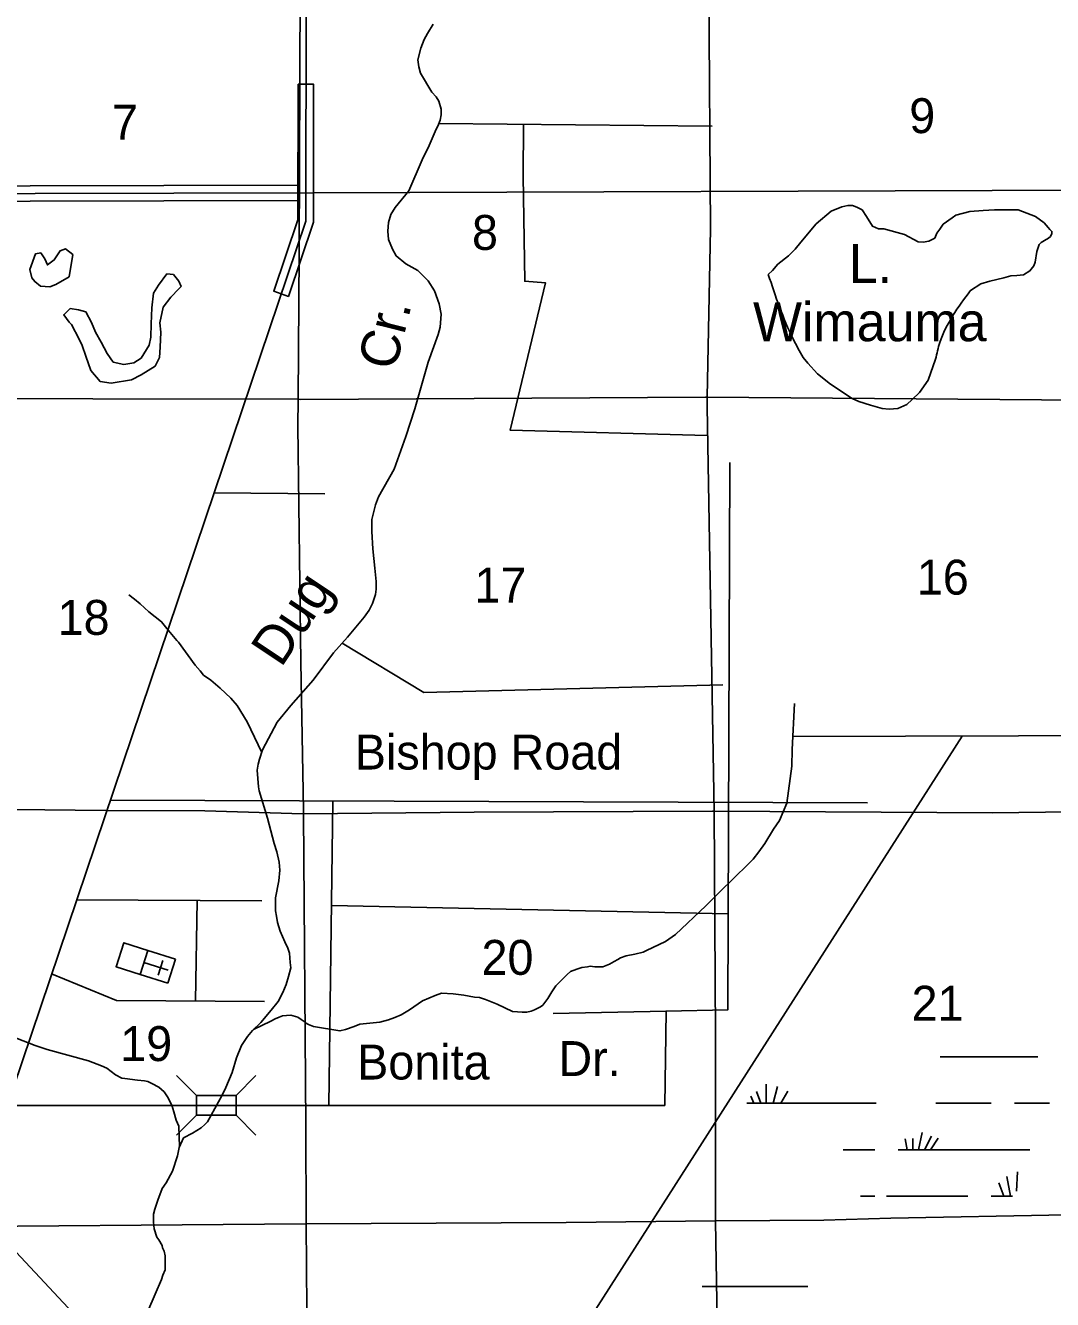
# Model space of a CAD drawing. Extents: x 380424 to 701066, y 1117407 to 1412949.
# Drawn here: x 544170 to 557408, y 1214030 to 1230461 of the extents above; entities that cross this region are included whole.
import ezdxf

# ---------------------------------------------------------------- set-up
doc = ezdxf.new("R2010")
doc.units = 0
for name, color, linetype in [('Bridges', 7, 'Continuous'), ('Bridges and Drawbridges Local Roads', 7, 'Continuous'), ('Culture', 7, 'Continuous'), ('Lakes and Ponds', 7, 'Continuous'), ('Lakes and Ponds Text', 7, 'Continuous'), ('Local Roads Improved', 7, 'Continuous'), ('Local Roads Paved', 7, 'Continuous'), ('Local Roads Related Text', 7, 'Continuous'), ('Masks for Road Features', 7, 'Continuous'), ('Narrow Canals', 7, 'Continuous'), ('Narrow River Creek and Branch and Slough', 7, 'Continuous'), ('Section Lines', 7, 'Continuous'), ('Section Numbers', 7, 'Continuous'), ('State Route Divided Highway Outline and Fill', 7, 'Continuous'), ('State Routes Highway Center Lines', 7, 'Continuous'), ('Swamps', 7, 'Continuous'), ('US Route Divided Highway Outline and Fill', 7, 'Continuous'), ('US Routes Highway Center Lines', 7, 'Continuous')]:
    doc.layers.add(name, color=color, linetype=linetype)

msp = doc.modelspace()

# ---------------------------------------------------------------- linework, layer by layer
at = {"layer": 'Bridges'}
msp.add_line((546884, 1216406), (547140, 1216150), dxfattribs=at)
at = {"layer": 'Bridges and Drawbridges Local Roads'}
for p, q in [((546372, 1216662), (546116, 1216918)), ((546884, 1216662), (547140, 1216918)), ((546372, 1216406), (546116, 1216150))]:
    msp.add_line(p, q, dxfattribs=at)
msp.add_lwpolyline([(546884, 1216406), (546372, 1216406), (546372, 1216662), (546884, 1216662)], close=True, dxfattribs=at)
at = {"layer": 'Culture'}
for p, q in [((545747, 1218531), (545648, 1218222)), ((546104, 1218417), (545747, 1218531)), ((545942, 1218403), (545881, 1218213)), ((546005, 1218108), (546104, 1218417)), ((545697, 1218377), (546007, 1218278)), ((545648, 1218222), (546005, 1218108))]:
    msp.add_line(p, q, dxfattribs=at)
msp.add_lwpolyline([(545747, 1218531), (545648, 1218222), (545338, 1218321), (545437, 1218630)], close=True, dxfattribs=at)
at = {"layer": 'Lakes and Ponds'}
for points in [[(556348, 1227040), (556350, 1227043), (556482, 1227127), (556602, 1227163), (556781, 1227205), (556870, 1227232), (556949, 1227237), (557033, 1227247), (557117, 1227295), (557169, 1227363), (557185, 1227410), (557206, 1227547), (557237, 1227636), (557263, 1227662), (557305, 1227688), (557358, 1227720), (557384, 1227741), (557400, 1227777), (557400, 1227804), (557374, 1227830), (557353, 1227856), (557300, 1227914), (557190, 1227998), (556964, 1228082), (556660, 1228082), (556513, 1228076), (556340, 1228061), (556162, 1228014), (556114, 1227982), (555999, 1227898), (555957, 1227835), (555915, 1227783), (555889, 1227720), (555815, 1227678), (555742, 1227667), (555674, 1227672), (555500, 1227767), (555233, 1227840), (555165, 1227840), (555086, 1227872), (555012, 1227998), (554955, 1228082), (554886, 1228118), (554829, 1228139), (554771, 1228139), (554692, 1228124), (554556, 1228066), (554362, 1227903), (554162, 1227667), (554089, 1227578), (554005, 1227489), (553869, 1227384), (553800, 1227300), (553744, 1227250)], [(554192, 1226179), (554252, 1226104), (554378, 1225967), (554545, 1225836), (554824, 1225652), (554913, 1225610), (555060, 1225563), (555212, 1225521), (555301, 1225511), (555416, 1225521), (555532, 1225574), (555600, 1225637), (555695, 1225726), (555805, 1225888), (555900, 1226157)]]:
    msp.add_lwpolyline(points, dxfattribs=at)
for points in [[(544731, 1227221), (544779, 1227506), (544684, 1227580), (544615, 1227553), (544541, 1227437), (544452, 1227374), (544420, 1227453), (544367, 1227527), (544299, 1227516), (544225, 1227316), (544251, 1227205), (544288, 1227158), (544362, 1227100), (544483, 1227089), (544562, 1227121)], [(544947, 1226768), (544853, 1226794), (544747, 1226810), (544663, 1226731), (544731, 1226636), (544763, 1226604), (544863, 1226414), (544900, 1226335), (544947, 1226198), (545011, 1226013), (545132, 1225871), (545274, 1225850), (545538, 1225892), (545660, 1225955), (545839, 1226066), (545897, 1226177), (545907, 1226314), (545913, 1226504), (545902, 1226625), (545944, 1226826), (546045, 1226957), (546145, 1227063), (546176, 1227095), (546145, 1227163), (546076, 1227248), (545992, 1227258), (545886, 1227110), (545818, 1227010), (545797, 1226820), (545791, 1226615), (545786, 1226441), (545765, 1226340), (545660, 1226172), (545565, 1226108), (545438, 1226087), (545301, 1226119), (545222, 1226230), (545143, 1226377), (545074, 1226504), (545021, 1226630)]]:
    msp.add_lwpolyline(points, close=True, dxfattribs=at)
for points in [[(553744, 1227250), (554064, 1226420), (554192, 1226179)], [(555900, 1226157), (555956, 1226374), (556348, 1227040)]]:
    msp.add_spline(points, degree=3, dxfattribs=at)
at = {"layer": 'Local Roads Improved'}
msp.add_lwpolyline([(552426, 1217750), (550972, 1217719)], dxfattribs=at)
at = {"layer": 'Local Roads Paved'}
for points in [[(543933, 1216533), (552410, 1216533), (552426, 1217750), (553223, 1217766), (553249, 1224823)], [(548027, 1224419), (546598, 1224433)], [(555023, 1220437), (545261, 1220469)], [(548081, 1216533), (548133, 1220460)], [(544827, 1219185), (547215, 1219172)], [(546363, 1217878), (546384, 1219176)], [(548115, 1219110), (553228, 1219004)], [(544505, 1218230), (545342, 1217886), (547252, 1217871)], [(543493, 1215229), (546119, 1212424), (547157, 1212314), (553108, 1207429), (555737, 1209696), (558471, 1211235)]]:
    msp.add_lwpolyline(points, dxfattribs=at)
at = {"layer": 'Masks for Road Features'}
msp.add_line((547681, 1228403), (547681, 1228203), dxfattribs=at)
at = {"layer": 'Narrow Canals'}
for points in [[(549497, 1229196), (553019, 1229163)], [(550589, 1229185), (550584, 1228517), (550605, 1227163), (550872, 1227142), (550416, 1225243), (552956, 1225175)], [(548253, 1222494), (549304, 1221859), (553160, 1221958)], [(551528, 1209460), (549776, 1211175), (556245, 1221297)], [(554061, 1221292), (558421, 1221302), (559147, 1220898)]]:
    msp.add_lwpolyline(points, dxfattribs=at)
at = {"layer": 'Narrow River Creek and Branch and Slough'}
for points in [[(545746, 1213878), (545840, 1214098), (545924, 1214287), (545940, 1214345), (545972, 1214413), (545972, 1214591), (545956, 1214654), (545935, 1214696), (545930, 1214728), (545888, 1214801), (545861, 1214833), (545830, 1214943), (545819, 1215027), (545819, 1215132), (545835, 1215195), (545877, 1215310), (545930, 1215462), (545982, 1215536), (546066, 1215683), (546129, 1215882), (546150, 1215992), (546208, 1216113), (546323, 1216176), (546433, 1216244), (546481, 1216286), (546517, 1216323), (546706, 1216664), (546753, 1216764), (546832, 1216958), (546890, 1217147), (546953, 1217304), (547032, 1217420), (547095, 1217498), (547205, 1217603), (547336, 1217761), (547425, 1217871), (547488, 1217991), (547530, 1218091), (547561, 1218196), (547588, 1218306), (547582, 1218374), (547572, 1218495), (547551, 1218563), (547514, 1218642), (547451, 1218779), (547420, 1218894), (547404, 1218973), (547394, 1219041), (547394, 1219135), (547394, 1219209), (547436, 1219429), (547446, 1219566), (547441, 1219671), (547409, 1219802), (547373, 1219912), (547289, 1220237), (547182, 1220591), (547173, 1220641), (547163, 1220751), (547157, 1220856), (547168, 1220935), (547184, 1220998), (547226, 1221119), (547415, 1221476), (547588, 1221691), (547876, 1222016), (548139, 1222368), (548322, 1222572), (548537, 1222829), (548600, 1222919), (548642, 1223008), (548679, 1223123), (548690, 1223191), (548690, 1223291), (548674, 1223464), (548648, 1223711), (548632, 1223936), (548632, 1224089), (548679, 1224278), (548721, 1224382), (548921, 1224739), (549073, 1225159), (549188, 1225516), (549361, 1226119), (549487, 1226476), (549513, 1226571), (549529, 1226738), (549503, 1226870), (549440, 1227038), (549361, 1227169), (549225, 1227300), (549073, 1227389), (548947, 1227489), (548900, 1227578), (548847, 1227699), (548842, 1227809), (548847, 1227919), (548879, 1228024), (548936, 1228113), (549109, 1228329), (549283, 1228727), (549372, 1228911), (549450, 1229094), (549492, 1229184), (549513, 1229241), (549529, 1229310), (549529, 1229383), (549498, 1229483), (549461, 1229540), (549408, 1229603), (549262, 1229845), (549241, 1229929), (549225, 1230018), (549267, 1230170), (549309, 1230280), (549351, 1230359), (549424, 1230480)], [(547214, 1221085), (547026, 1221481), (546900, 1221691), (546816, 1221785), (546680, 1221916), (546559, 1222016), (546465, 1222084), (546423, 1222137), (546355, 1222210), (546143, 1222506), (546121, 1222527), (546056, 1222605), (545992, 1222683), (545923, 1222770), (545760, 1222899), (545647, 1223000), (545573, 1223061), (545503, 1223120)], [(547107, 1217510), (547331, 1217619), (547388, 1217650), (547441, 1217671), (547483, 1217687), (547535, 1217692), (547588, 1217698), (547619, 1217687), (547682, 1217671), (547724, 1217640), (547761, 1217614), (547777, 1217598), (547819, 1217577), (547882, 1217551), (548222, 1217494), (548296, 1217514), (548406, 1217551), (548480, 1217582), (548737, 1217608), (548847, 1217635), (548931, 1217666), (549010, 1217703), (549120, 1217766), (549288, 1217881), (549450, 1217949), (549534, 1217981), (549681, 1217970), (549818, 1217955), (549959, 1217928), (550022, 1217923), (550101, 1217897), (550248, 1217839), (550447, 1217745), (550510, 1217740), (550573, 1217734), (550631, 1217734), (550689, 1217750), (550731, 1217766), (550809, 1217803), (550836, 1217824), (550904, 1217913), (550956, 1217997), (551004, 1218075), (551151, 1218222), (551193, 1218259), (551276, 1218291), (551339, 1218312), (551413, 1218322), (551450, 1218327), (551507, 1218322), (551565, 1218322), (551612, 1218322), (551696, 1218354), (551759, 1218390), (551806, 1218416), (551838, 1218437), (551911, 1218464), (552022, 1218485), (552132, 1218511), (552174, 1218532), (552420, 1218647), (552546, 1218737), (552940, 1219105), (553183, 1219353), (553234, 1219400), (553548, 1219707), (553622, 1219802), (553701, 1219912), (553811, 1220096), (553890, 1220206), (553985, 1220429), (554047, 1220909), (554052, 1221124), (554084, 1221717)], [(543756, 1217511), (544196, 1217345), (544296, 1217305), (544451, 1217254), (544980, 1217110), (545148, 1217042), (545216, 1217015), (545331, 1216926), (545410, 1216884), (545452, 1216879), (545615, 1216858), (545704, 1216848), (545746, 1216842), (545798, 1216816), (545888, 1216769), (545924, 1216737), (545956, 1216706), (546008, 1216632), (546019, 1216611), (546056, 1216538), (546082, 1216449), (546113, 1216344), (546145, 1216265), (546153, 1215998)]]:
    msp.add_lwpolyline(points, dxfattribs=at)
at = {"layer": 'Section Lines'}
for points in [[(547711, 1230951), (547697, 1227527), (547685, 1225640), (542387, 1225648), (542382, 1225648), (542343, 1227759), (542294, 1229568), (542274, 1230988), (542276, 1231014), (545236, 1230991), (547687, 1230950)], [(552981, 1230983), (552979, 1230957), (553000, 1227840), (552958, 1225666), (552935, 1225667), (547714, 1225639), (547685, 1225640), (547697, 1227527), (547711, 1230951), (551258, 1230972)], [(558367, 1230965), (558367, 1230951), (558363, 1227091), (558349, 1225624), (558344, 1225624), (552958, 1225666), (553000, 1227840), (552979, 1230957), (552981, 1230983)], [(547685, 1225640), (547681, 1225294), (547720, 1222251), (547754, 1220346), (547754, 1220293), (547744, 1220293), (546482, 1220333), (545206, 1220338), (542446, 1220368), (542431, 1222239), (542382, 1225640), (542382, 1225648), (542387, 1225648)], [(552958, 1225666), (552955, 1225541), (553045, 1220329), (553025, 1220329), (549952, 1220316), (547754, 1220293), (547754, 1220346), (547720, 1222251), (547681, 1225294), (547685, 1225640), (547714, 1225639), (552935, 1225667)], [(558349, 1225624), (558349, 1225607), (558366, 1220328), (558341, 1220327), (556635, 1220308), (553045, 1220329), (552955, 1225541), (552958, 1225666), (558344, 1225624)], [(547754, 1220293), (547782, 1216278), (547789, 1215006), (547779, 1215006), (542477, 1214964), (542472, 1214965), (542452, 1218326), (542446, 1220347), (542446, 1220368), (545206, 1220338), (546482, 1220333), (547744, 1220293)], [(553045, 1220329), (553045, 1220323), (553062, 1217440), (553064, 1215043), (551140, 1215021), (547789, 1215006), (547782, 1216278), (547754, 1220293), (549952, 1220316), (553025, 1220329)], [(558366, 1220328), (558366, 1220320), (558291, 1215124), (558291, 1215115), (558262, 1215116), (557590, 1215121), (555323, 1215079), (554461, 1215054), (553069, 1215043), (553064, 1215043), (553062, 1217440), (553045, 1220323), (553045, 1220329), (556635, 1220308), (558341, 1220327)], [(558291, 1215115), (558214, 1209643), (558206, 1209643), (553129, 1209685), (553124, 1209685), (553136, 1210657), (553064, 1215036), (553064, 1215043), (553069, 1215043), (554461, 1215054), (555323, 1215079), (557590, 1215121), (558262, 1215116)], [(547789, 1215006), (547796, 1213903), (547853, 1209626), (547853, 1209616), (542418, 1209686), (542441, 1212719), (542472, 1214944), (542472, 1214965), (542477, 1214964), (547779, 1215006)], [(553064, 1215043), (553064, 1215036), (553136, 1210657), (553124, 1209685), (547853, 1209616), (547853, 1209626), (547796, 1213903), (547789, 1215006), (551140, 1215021)]]:
    msp.add_lwpolyline(points, close=True, dxfattribs=at)
at = {"layer": 'State Route Divided Highway Outline and Fill'}
msp.add_lwpolyline([(542500, 1228390), (547681, 1228403), (547681, 1228203), (542500, 1228190), (542133, 1228189), (536228, 1228175), (533930, 1228160), (532062, 1228331), (531219, 1228380), (521381, 1228494), (519318, 1228517), (515688, 1228559), (515692, 1228759), (519320, 1228717), (521383, 1228694), (531226, 1228580), (532077, 1228531), (533938, 1228360), (536228, 1228375), (542132, 1228389)], close=True, dxfattribs=at)
at = {"layer": 'State Routes Highway Center Lines'}
msp.add_lwpolyline([(640551, 1225621), (608969, 1225590), (572811, 1225715), (567889, 1228370), (547875, 1228304), (542500, 1228290), (542132, 1228289), (536228, 1228275), (533934, 1228260), (532069, 1228431), (531223, 1228480), (521382, 1228594), (519319, 1228617), (515590, 1228660)], dxfattribs=at)
at = {"layer": 'Swamps'}
for p, q in [((553861, 1216775), (553807, 1216561)), ((553994, 1216715), (553904, 1216561)), ((553467, 1216561), (554817, 1216561)), ((556917, 1216561), (557367, 1216561)), ((555850, 1216135), (555756, 1215961)), ((555934, 1216111), (555835, 1215962)), ((554817, 1215961), (555117, 1215961)), ((555417, 1215961), (557117, 1215961)), ((556867, 1215361), (556821, 1215616)), ((556782, 1215361), (556717, 1215533)), ((555267, 1215361), (556317, 1215361))]:
    msp.add_line(p, q, dxfattribs=at)
for points in [[(555961, 1217161), (557217, 1217161)], [(553716, 1216807), (553716, 1216561)], [(553518, 1216652), (553557, 1216561)], [(553591, 1216711), (553649, 1216561)], [(554817, 1216561), (555136, 1216561)], [(555903, 1216561), (556617, 1216561)], [(555509, 1216100), (555536, 1215961)], [(555608, 1216108), (555608, 1215961)], [(555727, 1216185), (555682, 1215961)], [(554710, 1215961), (554817, 1215961)], [(556942, 1215428), (556956, 1215677)], [(554933, 1215361), (555117, 1215361)], [(556617, 1215361), (556893, 1215361)], [(552893, 1214196), (554253, 1214196)]]:
    msp.add_lwpolyline(points, dxfattribs=at)
at = {"layer": 'US Route Divided Highway Outline and Fill'}
msp.add_lwpolyline([(547683, 1229702), (547883, 1229702), (547881, 1227923), (547558, 1226967), (547369, 1227033), (547681, 1227956)], close=True, dxfattribs=at)
at = {"layer": 'US Routes Highway Center Lines'}
msp.add_lwpolyline([(528953, 1202257), (529456, 1202987), (529581, 1203126), (540708, 1212274), (542059, 1213384), (543182, 1214307), (547781, 1227939), (547820, 1253981), (547841, 1255731), (547898, 1260559), (549055, 1268008), (550443, 1276069)], dxfattribs=at)

# ---------------------------------------------------------------- texts
at = {"layer": 'Lakes and Ponds Text'}
for s, rotation, p in [('L.', 0.0003, (554782, 1227141)), ('Cr.', 75.8885, (548932, 1225994)), ('Wimauma', 0.0003, (553548, 1226389)), ('Dug', 56.31, (547465, 1222168))]:
    msp.add_text(s, height=500, rotation=rotation, dxfattribs=at).set_placement(p)
at = {"layer": 'Local Roads Related Text'}
for s, p in [('Bishop Road', (548415, 1220865)), ('Bonita', (548445, 1216867)), ('Dr.', (551039, 1216912))]:
    msp.add_text(s, height=450, dxfattribs=at).set_placement(p)
at = {"layer": 'Section Numbers'}
for s, p in [('7', (545284, 1228988)), ('9', (555561, 1229073)), ('8', (549925, 1227567)), ('16', (555659, 1223121)), ('17', (549957, 1223019)), ('18', (544584, 1222602)), ('20', (550048, 1218217)), ('21', (555591, 1217626)), ('19', (545391, 1217105))]:
    msp.add_text(s, height=450, rotation=0.0003, dxfattribs=at).set_placement(p)

doc.saveas('drawing.dxf')
